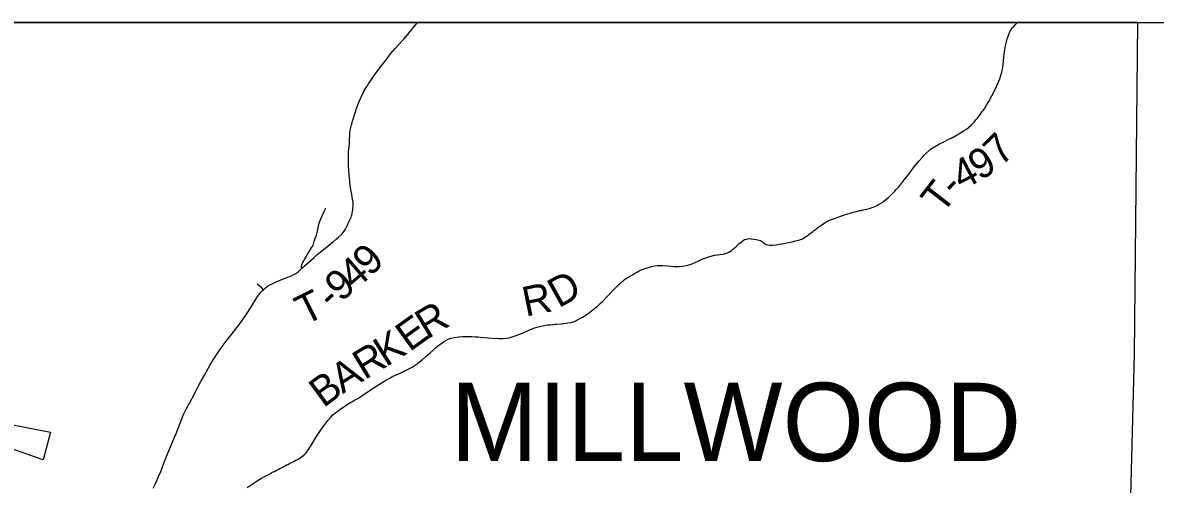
# Model space of a CAD drawing. Extents: x 0 to 191, y 0 to 55.
# Drawn here: x 23.744 to 26.995, y 18.644 to 19.97 of the extents above; entities that cross this region are included whole.
import ezdxf

# ---------------------------------------------------------------- set-up
doc = ezdxf.new("R2010")
doc.units = 0
for name, color, linetype in [('GM_X_Township_Road', 7, 'Continuous'), ('GM_X_Township_Road_Text', 7, 'Continuous'), ('GM_X_Township_Text', 7, 'Continuous'), ('SH_Data', 7, 'Continuous'), ('SH_Text', 7, 'Continuous')]:
    doc.layers.add(name, color=color, linetype=linetype)

msp = doc.modelspace()

# ---------------------------------------------------------------- linework, layer by layer
at = {"layer": 'GM_X_Township_Road'}
for points in [[(24.3886, 18.6348), (24.4142, 18.6516), (24.4276, 18.6599), (24.4403, 18.6671), (24.4434, 18.6688), (24.4555, 18.6751), (24.4571, 18.6759), (24.4595, 18.6772), (24.4633, 18.6792), (24.4665, 18.6808), (24.4712, 18.6833), (24.4752, 18.6853), (24.4791, 18.6874), (24.4839, 18.6898), (24.4887, 18.6924), (24.4928, 18.6944), (24.4975, 18.6969), (24.5024, 18.6994), (24.5072, 18.7019), (24.5129, 18.7049), (24.5177, 18.7075), (24.5235, 18.7103), (24.5284, 18.7129), (24.5351, 18.7163), (24.5398, 18.7192), (24.5444, 18.7223), (24.5481, 18.7251), (24.5517, 18.728), (24.5556, 18.732), (24.5574, 18.7341), (24.5596, 18.737), (24.5622, 18.7408), (24.5643, 18.7439), (24.5672, 18.7485), (24.5697, 18.7525), (24.5725, 18.7572), (24.5754, 18.7619), (24.5783, 18.7666), (24.5812, 18.7713), (24.5841, 18.776), (24.5871, 18.7807), (24.5901, 18.7853), (24.5931, 18.79), (24.5967, 18.7953), (24.5999, 18.7999), (24.6035, 18.8053), (24.611, 18.8159), (24.6197, 18.8269), (24.6281, 18.8368), (24.6339, 18.8429), (24.6388, 18.8472), (24.6492, 18.855), (24.6545, 18.8588), (24.6583, 18.8614), (24.6628, 18.8646), (24.6683, 18.8681), (24.6721, 18.8707), (24.6785, 18.8745), (24.6831, 18.8776), (24.6904, 18.8818), (24.6943, 18.8842), (24.6984, 18.8864), (24.7057, 18.8905), (24.7176, 18.8977), (24.7214, 18.9002), (24.726, 18.9033), (24.756, 18.9235), (24.7607, 18.9266), (24.7755, 18.9361), (24.7882, 18.9438), (24.7923, 18.946), (24.7955, 18.9477), (24.8004, 18.9503), (24.8058, 18.9529), (24.816, 18.958), (24.827, 18.9631), (24.8447, 18.9711), (24.8545, 18.9759), (24.8616, 18.9799), (24.8677, 18.984), (24.8758, 18.9901), (24.8833, 18.9958), (24.8913, 19.0021), (24.8998, 19.0094), (24.9131, 19.0209), (24.9218, 19.0292), (24.9285, 19.0354), (24.9327, 19.0389), (24.9385, 19.0435), (24.9468, 19.0495), (24.9515, 19.0526), (24.9587, 19.0569), (24.9654, 19.0601), (24.9732, 19.0631), (24.9832, 19.0656), (24.996, 19.0676), (25.0062, 19.0682), (25.0117, 19.0682), (25.0164, 19.0683), (25.0219, 19.068), (25.0321, 19.0679), (25.0414, 19.0675), (25.0507, 19.0668), (25.0581, 19.066), (25.0799, 19.0642), (25.0917, 19.0634), (25.1108, 19.0626), (25.1235, 19.0627), (25.1325, 19.0635), (25.1389, 19.0645), (25.146, 19.0663), (25.1514, 19.0679), (25.1601, 19.0711), (25.1705, 19.0749), (25.1824, 19.08), (25.1917, 19.0842), (25.1993, 19.0875), (25.2113, 19.0924), (25.2201, 19.0954), (25.2309, 19.0982), (25.24, 19.1), (25.2501, 19.1013), (25.2575, 19.102), (25.2639, 19.1026), (25.2676, 19.1029), (25.2722, 19.1033), (25.2759, 19.1035), (25.2897, 19.1047), (25.2987, 19.1057), (25.3088, 19.1072), (25.318, 19.1086), (25.3236, 19.11), (25.3281, 19.1117), (25.3451, 19.1206), (25.3508, 19.1237), (25.3556, 19.1265), (25.361, 19.13), (25.3671, 19.1344), (25.3802, 19.1446), (25.3902, 19.1528), (25.3936, 19.1554), (25.4019, 19.1627), (25.4079, 19.1685), (25.4213, 19.1827), (25.44, 19.2022), (25.4525, 19.2146), (25.4562, 19.2183), (25.4588, 19.2208), (25.4601, 19.2219), (25.4627, 19.2243), (25.4653, 19.2267), (25.4687, 19.2295), (25.4708, 19.2311), (25.4746, 19.2337), (25.4774, 19.2359), (25.4789, 19.2368), (25.482, 19.2387), (25.4923, 19.2448), (25.4979, 19.248), (25.5002, 19.2493), (25.5034, 19.2511), (25.5074, 19.2532), (25.5114, 19.2555), (25.5154, 19.2577), (25.5171, 19.2584), (25.5304, 19.2636), (25.5399, 19.2665), (25.5487, 19.2689), (25.5577, 19.2709), (25.565, 19.272), (25.5715, 19.2724), (25.5808, 19.2722), (25.5947, 19.271), (25.604, 19.2702), (25.6132, 19.2697), (25.6206, 19.2696), (25.6279, 19.2697), (25.639, 19.2704), (25.6436, 19.271), (25.6536, 19.2733), (25.6625, 19.2761), (25.672, 19.2799), (25.6847, 19.2857), (25.6965, 19.2911), (25.7131, 19.2968), (25.7228, 19.2997), (25.7267, 19.3007), (25.73, 19.3015), (25.7383, 19.3028), (25.7531, 19.3045), (25.7586, 19.3055), (25.7648, 19.3074), (25.7707, 19.3101), (25.7761, 19.3136), (25.7783, 19.3153), (25.7804, 19.317), (25.7852, 19.3213), (25.7915, 19.3268), (25.8, 19.334), (25.8068, 19.3404), (25.8121, 19.3442), (25.8161, 19.3465), (25.8204, 19.3482), (25.825, 19.3491), (25.8296, 19.3495), (25.8352, 19.3492), (25.8425, 19.3481), (25.8498, 19.3464), (25.858, 19.3447), (25.8615, 19.3436), (25.864, 19.3425), (25.8663, 19.341), (25.8711, 19.3366), (25.8743, 19.3346), (25.8785, 19.3328), (25.883, 19.3316), (25.8886, 19.331), (25.896, 19.331), (25.9071, 19.3319), (25.9164, 19.3331), (25.9282, 19.3355), (25.9529, 19.3403), (25.9637, 19.3428), (25.9682, 19.344), (25.9717, 19.345), (25.9769, 19.3467), (25.9819, 19.3491), (25.9867, 19.3519), (25.9922, 19.3554), (25.9953, 19.3575), (25.9983, 19.3596), (26.0027, 19.363), (26.0071, 19.3663), (26.0116, 19.3697), (26.0152, 19.3725), (26.0197, 19.3758), (26.0241, 19.3792), (26.0278, 19.3819), (26.0316, 19.3846), (26.0361, 19.3877), (26.0435, 19.3932), (26.0507, 19.3974), (26.0597, 19.4019), (26.0682, 19.4054), (26.0795, 19.4093), (26.0899, 19.4132), (26.0925, 19.4141), (26.0942, 19.4148), (26.0968, 19.4158), (26.1004, 19.4169), (26.103, 19.4178), (26.1101, 19.42), (26.1224, 19.4238), (26.1267, 19.4251), (26.1329, 19.4267), (26.1365, 19.4275), (26.1468, 19.4297), (26.1501, 19.4303), (26.1517, 19.4306), (26.1542, 19.4311), (26.1577, 19.4318), (26.1622, 19.4328), (26.1657, 19.4337), (26.1701, 19.4348), (26.1754, 19.4363), (26.1798, 19.4376), (26.185, 19.4394), (26.1902, 19.4415), (26.1969, 19.4447), (26.2009, 19.447), (26.2065, 19.4503), (26.2126, 19.4545), (26.2156, 19.4568), (26.2214, 19.4613), (26.2292, 19.4679), (26.2327, 19.4711), (26.2367, 19.4749), (26.242, 19.4801), (26.2472, 19.4854), (26.2517, 19.4902), (26.256, 19.495), (26.2595, 19.4993), (26.2619, 19.5022), (26.2677, 19.5094), (26.27, 19.5123), (26.2746, 19.5182), (26.291, 19.5396), (26.2972, 19.5478), (26.3039, 19.5567), (26.3176, 19.5732), (26.3267, 19.5837), (26.3316, 19.5888), (26.3371, 19.5945), (26.3461, 19.6026), (26.3499, 19.6058), (26.3542, 19.6089), (26.3595, 19.6123), (26.3645, 19.6153), (26.3758, 19.6216), (26.3884, 19.6278), (26.4027, 19.6346), (26.4093, 19.638), (26.4141, 19.6406), (26.4165, 19.6419), (26.426, 19.6473), (26.4308, 19.6501), (26.4363, 19.6534), (26.4465, 19.66), (26.4527, 19.6641), (26.4586, 19.6686), (26.4662, 19.6753), (26.4703, 19.6791), (26.4747, 19.6839), (26.4802, 19.6902), (26.482, 19.6923), (26.4845, 19.6951), (26.4924, 19.7055), (26.4984, 19.714), (26.5016, 19.7186), (26.5053, 19.7241), (26.5118, 19.7345), (26.5171, 19.7435), (26.5255, 19.7594), (26.5334, 19.7742), (26.5399, 19.7877), (26.5429, 19.7945), (26.5458, 19.8013), (26.5485, 19.8082), (26.5531, 19.8213), (26.555, 19.8275), (26.5569, 19.8347), (26.5579, 19.8411), (26.5593, 19.8576), (26.5605, 19.8724), (26.5612, 19.8779), (26.5616, 19.8807), (26.562, 19.8844), (26.5626, 19.888), (26.563, 19.8908), (26.564, 19.8963), (26.5653, 19.9026), (26.5679, 19.9144), (26.5702, 19.9234), (26.5742, 19.9358), (26.5768, 19.9418), (26.5799, 19.9475), (26.5847, 19.9544), (26.5896, 19.96), (26.5948, 19.9653), (26.5999, 19.9697)], [(24.545, 19.264), (24.5518, 19.27), (24.5587, 19.2761), (24.5801, 19.2955), (24.5893, 19.3034), (24.6198, 19.3277), (24.6312, 19.3372), (24.6347, 19.3402), (24.644, 19.3478), (24.6517, 19.3545), (24.6598, 19.3623), (24.6641, 19.3672), (24.6664, 19.3703), (24.6684, 19.3732), (24.6704, 19.3766), (24.6725, 19.3804), (24.6761, 19.388), (24.6812, 19.399), (24.6863, 19.411), (24.6876, 19.4147), (24.6887, 19.418), (24.6894, 19.4206), (24.69, 19.4234), (24.6908, 19.4276), (24.6915, 19.4326), (24.6919, 19.4371), (24.6922, 19.4419), (24.6923, 19.4488), (24.6922, 19.4525), (24.6921, 19.4552), (24.6918, 19.4577), (24.6909, 19.4631), (24.6884, 19.4763), (24.6862, 19.489), (24.6851, 19.4961), (24.6834, 19.5108), (24.6829, 19.5155), (24.6811, 19.5313), (24.6799, 19.5452), (24.6791, 19.5591), (24.6791, 19.5871), (24.6795, 19.5973), (24.6805, 19.6069), (24.681, 19.6131), (24.6816, 19.6215), (24.6823, 19.6354), (24.6825, 19.6465), (24.6831, 19.6549), (24.6837, 19.6595), (24.685, 19.6649), (24.6877, 19.6758), (24.6907, 19.6865), (24.6971, 19.708), (24.7031, 19.7256), (24.7073, 19.7369), (24.7104, 19.7447), (24.7154, 19.7557), (24.7234, 19.7715), (24.7303, 19.7836), (24.7327, 19.7876), (24.7366, 19.794), (24.7448, 19.8064), (24.755, 19.8208), (24.7615, 19.8298), (24.7721, 19.8439), (24.7868, 19.8631), (24.8, 19.88), (24.8132, 19.8956), (24.8213, 19.9046), (24.8378, 19.9222), (24.8487, 19.935), (24.869, 19.9593), (24.8773, 19.9697)], [(24.545, 19.264), (24.5446, 19.2668), (24.5445, 19.268), (24.5445, 19.2692), (24.5445, 19.2704), (24.5446, 19.2717), (24.5448, 19.273), (24.5452, 19.2744), (24.5456, 19.2756), (24.5461, 19.2768), (24.548, 19.2804), (24.5509, 19.2859), (24.5541, 19.2913), (24.5579, 19.2975), (24.5608, 19.3023), (24.5656, 19.3103), (24.5693, 19.3168), (24.5743, 19.3246), (24.5757, 19.327), (24.577, 19.3294), (24.5777, 19.3311), (24.5783, 19.3329), (24.5789, 19.3351), (24.5795, 19.3374), (24.5805, 19.3419), (24.5811, 19.3441), (24.582, 19.3467), (24.5829, 19.3488), (24.5849, 19.353), (24.5861, 19.356), (24.5871, 19.359), (24.589, 19.367), (24.5907, 19.3761), (24.5918, 19.3815), (24.5927, 19.3851), (24.5934, 19.3872), (24.5962, 19.3966), (24.5996, 19.4063), (24.6033, 19.4148), (24.6094, 19.4272), (24.6128, 19.4353), (24.6133, 19.4368)], [(24.4348, 19.2025), (24.4402, 19.2072), (24.4469, 19.2123), (24.4532, 19.2162), (24.4599, 19.2195), (24.4733, 19.226), (24.481, 19.2294), (24.4853, 19.2311), (24.4922, 19.2338), (24.5053, 19.2386), (24.5149, 19.2423), (24.5224, 19.2459), (24.528, 19.2492), (24.5332, 19.2531), (24.545, 19.264)], [(24.4348, 19.2025), (24.4299, 19.2076), (24.4267, 19.211), (24.4209, 19.2157), (24.4171, 19.2184)], [(24.1186, 18.6323), (24.1243, 18.644), (24.1303, 18.6566), (24.1322, 18.6609), (24.1351, 18.6678), (24.1401, 18.6808), (24.144, 18.6912), (24.1499, 18.7069), (24.1652, 18.7449), (24.1736, 18.7646), (24.1817, 18.7834), (24.1831, 18.7869), (24.1863, 18.7947), (24.1909, 18.8069), (24.2015, 18.8347), (24.2061, 18.8459), (24.2127, 18.8592), (24.229, 18.8896), (24.2425, 18.9151), (24.2495, 18.9283), (24.2555, 18.9388), (24.2644, 18.9551), (24.282, 18.9869), (24.2922, 19.0036), (24.3078, 19.0269), (24.3168, 19.0398), (24.3278, 19.0549), (24.3428, 19.0739), (24.3665, 19.1038), (24.3759, 19.1166), (24.3884, 19.1351), (24.3986, 19.1518), (24.41, 19.1709), (24.4159, 19.1804), (24.4214, 19.188), (24.4273, 19.1952), (24.4325, 19.2005), (24.4348, 19.2025)]]:
    msp.add_lwpolyline(points, dxfattribs=at)
at = {"layer": 'GM_X_Township_Text'}
for points in [[(19.2489, 17.3861), (20.0055, 17.3808), (20.0362, 17.3813), (20.2027, 17.3788), (21.3441, 17.3595), (21.3834, 17.3632), (22.3108, 17.344), (22.3648, 17.3434), (23.049, 17.3347), (24.4376, 17.3111), (25.6416, 17.2846), (26.1168, 17.2826), (26.2142, 17.2788), (26.341, 17.2747), (26.4349, 17.2743), (26.7662, 17.2696), (26.8925, 17.2684), (26.895, 17.4224), (26.8961, 17.4889), (26.8962, 17.4941), (26.9355, 19.0171), (26.9454, 19.9697)], [(26.9454, 19.9697), (19.2489, 19.9697), (19.2489, 17.3861)], [(26.9454, 19.9697), (29.4489, 19.9697), (29.4489, 17.4562)]]:
    msp.add_lwpolyline(points, dxfattribs=at)
at = {"layer": 'SH_Data'}
msp.add_line((19.2489, 19.9697), (29.4489, 19.9697), dxfattribs=at)
at = {"layer": 'SH_Text'}
for p, q in [((23.5427, 18.8477), (23.824, 18.793)), ((23.8028, 18.7143), (23.5322, 18.8082)), ((23.824, 18.793), (23.8028, 18.7143))]:
    msp.add_line(p, q, dxfattribs=at)

# ---------------------------------------------------------------- texts
at = {"layer": 'GM_X_Township_Road_Text'}
for s, rotation, p in [('7', 44.2781, (26.5525, 19.5546)), ('9', 31.7988, (26.492, 19.5145)), ('4', 27.4308, (26.4392, 19.4868)), ('T', 52.2772, (26.3836, 19.4172)), ('-', 46.5291, (26.4211, 19.4659)), ('9', 44.583, (24.7416, 19.2379)), ('4', 40.8033, (24.6973, 19.1995)), ('9', 40.6352, (24.6573, 19.1651)), ('D', 29.0913, (25.2823, 19.1485)), ('R', 11.5128, (25.1875, 19.1249)), ('T', 26.6225, (24.554, 19.099)), ('-', 42.371, (24.6319, 19.1419)), ('R', 31.1692, (24.9046, 19.0588)), ('E', 35.6995, (24.8543, 19.0226)), ('K', 32.3828, (24.7865, 18.9794)), ('R', 31.3761, (24.7254, 18.9421)), ('A', 32.0733, (24.662, 18.9025)), ('B', 36.368, (24.6071, 18.8619))]:
    msp.add_text(s, height=0.0852, rotation=rotation, dxfattribs=at).set_placement(p)
at = {"layer": 'GM_X_Township_Text'}
msp.add_text('MILLWOOD', height=0.225, rotation=0, dxfattribs=at).set_placement((24.9721, 18.7104))

doc.saveas('drawing.dxf')
